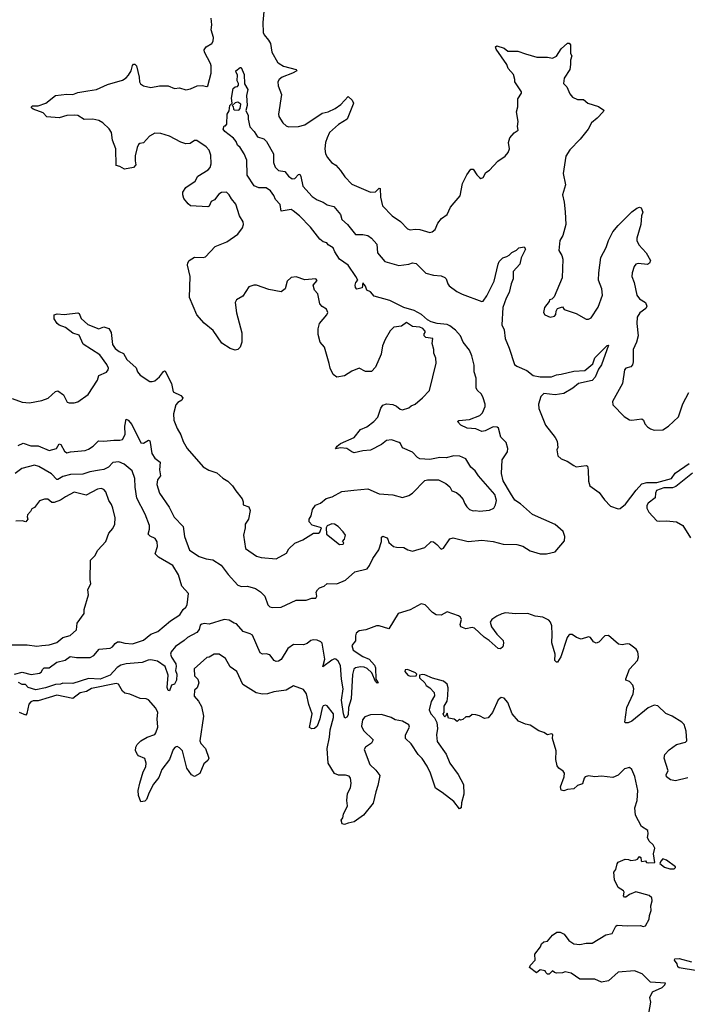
# Model space of a CAD drawing. Extents: x 2293878 to 2522763, y 823964 to 1006972.
# Tile 361 of 407: x 2471846 to 2477231, y 868759 to 876708. Entities that reach past the tile are written whole.
import ezdxf

# ---------------------------------------------------------------- set-up
doc = ezdxf.new("R2010")
doc.units = 0

msp = doc.modelspace()

# ---------------------------------------------------------------- linework, layer by layer
at = {"layer": '0CON20XD'}
for points in [[(2473816.4, 876773.6), (2473807.3, 876685), (2473810.9, 876605), (2473816.9, 876585), (2473853.8, 876543.8), (2473870.5, 876515), (2473880.9, 876445), (2473925, 876366.2), (2473938, 876355), (2473975, 876332.1), (2474076.7, 876305), (2474082.5, 876295), (2474046.2, 876275), (2473964.3, 876245), (2473938.1, 876225), (2473929.4, 876205), (2473931.1, 876175), (2473956.7, 876105), (2473932.5, 875945), (2473935.8, 875925), (2473969.2, 875875), (2473995, 875850.8), (2474015, 875843.1), (2474095, 875844.4), (2474145, 875859.4), (2474285, 875954.4), (2474335.4, 875964.7), (2474390.2, 875989.8), (2474437.4, 876022.6), (2474495, 876087.5), (2474528.3, 876058.3), (2474538, 876035), (2474536, 876025), (2474487.1, 875905), (2474418.1, 875861.9), (2474345, 875798), (2474325, 875753.3), (2474313.1, 875715), (2474308.6, 875665), (2474314, 875625), (2474328.8, 875595), (2474362, 875555), (2474395, 875532.9), (2474435, 875489.4), (2474469.7, 875439.7), (2474525, 875380), (2474676.4, 875316.4), (2474715, 875319.4), (2474745, 875348.6), (2474755, 875343.8), (2474756.9, 875275), (2474774, 875205), (2474851.2, 875125), (2474917.5, 875077.5), (2474975, 875019.2), (2474995, 875012.2), (2475035, 875017.9), (2475075, 875014.7), (2475155, 874990), (2475173.3, 874995), (2475198, 875015), (2475220, 875065), (2475248.3, 875101.7), (2475293.8, 875135), (2475321.2, 875195), (2475352, 875228), (2475400, 875285), (2475419.2, 875385), (2475453.3, 875455), (2475485, 875500), (2475505, 875500), (2475534.3, 875454.3), (2475555, 875433.3), (2475565, 875426.7), (2475585, 875433.3), (2475606.1, 875473.9), (2475635, 875493.8), (2475703.8, 875565), (2475762.7, 875607.3), (2475785.7, 875634.3), (2475796.1, 875666.1), (2475788, 875715), (2475800, 875755), (2475835, 875793.3), (2475867.5, 875815), (2475861.2, 875845), (2475866.2, 875885), (2475853.3, 875965), (2475863.3, 876005), (2475865, 876070), (2475894.2, 876115), (2475894.3, 876125), (2475841.2, 876205), (2475841.2, 876225), (2475828.8, 876265), (2475786.7, 876315), (2475776.1, 876346.1), (2475689.6, 876469.5), (2475685, 876490), (2475695, 876496.7), (2475755, 876477.5), (2475785, 876453.3), (2475865, 876453.3), (2475927, 876433), (2476016.4, 876406.4), (2476105, 876406.2), (2476145, 876397.5), (2476177.2, 876412.8), (2476215, 876471.4), (2476265, 876517.5), (2476278.3, 876518.3), (2476290, 876505), (2476290, 876435), (2476300, 876415), (2476288.3, 876381.7), (2476290, 876345), (2476282.5, 876305), (2476237.5, 876235), (2476231.7, 876191.7), (2476260, 876165), (2476285, 876110), (2476305, 876082.5), (2476345, 876062.5), (2476395, 876062.5), (2476430, 876035), (2476515, 876006.7), (2476557.5, 875977.5), (2476553.8, 875965), (2476505, 875912.5), (2476457.5, 875875), (2476431.4, 875825), (2476366.4, 875743.6), (2476285, 875657.5), (2476251.5, 875605), (2476230, 875465), (2476248, 875375), (2476224.2, 875295), (2476239.2, 875235), (2476245.9, 875155.9), (2476252, 875055), (2476226.5, 874965), (2476203.1, 874925), (2476194.3, 874845), (2476218.8, 874805), (2476228, 874775), (2476222.5, 874625), (2476158.3, 874471.7), (2476138.3, 874451.7), (2476120, 874445), (2476118.3, 874431.7), (2476080, 874385), (2476071.2, 874345), (2476083.3, 874325), (2476125, 874306.7), (2476160, 874315), (2476171.7, 874328.3), (2476172.5, 874355), (2476183.6, 874376.4), (2476225, 874390), (2476239.3, 874369.3), (2476335, 874335.8), (2476415, 874290), (2476435, 874290), (2476455, 874300), (2476511.7, 874388.3), (2476546, 874485), (2476541.5, 874535), (2476515.4, 874605), (2476516.8, 874665), (2476533.4, 874786.6), (2476578.1, 874868.1), (2476595, 874926.2), (2476631.1, 874995), (2476673.5, 875045), (2476784.7, 875155.3), (2476825, 875186.5), (2476845, 875194.2), (2476860, 875190), (2476873.3, 875155), (2476861.4, 875125), (2476856.7, 875055), (2476824.5, 874945), (2476823.6, 874925), (2476841.3, 874891.3), (2476900, 874825), (2476934, 874765), (2476926.6, 874743.4), (2476909.1, 874730.9), (2476835, 874740), (2476815.4, 874734.5), (2476801.9, 874715), (2476785.4, 874665), (2476783.8, 874633.8), (2476802.7, 874585), (2476824.5, 874485), (2476845.4, 874455.4), (2476894, 874425), (2476905.8, 874395), (2476898, 874375), (2476848.7, 874341.3), (2476826.9, 874305), (2476823.8, 874255), (2476834.5, 874155), (2476822.9, 874105)], [(2473555, 875261.2), (2473535.8, 875295), (2473515, 875314.2), (2473475, 875312.9), (2473451.7, 875298.3), (2473417.7, 875252.3), (2473390.2, 875239.8), (2473375, 875201.2), (2473365, 875196), (2473225, 875205.6), (2473205, 875220.8), (2473170.8, 875265), (2473160.8, 875295), (2473161.2, 875315), (2473185.9, 875354.1), (2473261.2, 875405), (2473283.3, 875445), (2473367.5, 875495), (2473381.4, 875515), (2473390.6, 875545), (2473387.3, 875615), (2473373.7, 875653.7), (2473351.1, 875681.1), (2473275, 875733.1), (2473255, 875731.4), (2473221.3, 875708.7), (2473185, 875706.5), (2473145, 875718.5), (2473055, 875766.5), (2472985, 875789.5), (2472935, 875791.9), (2472892.5, 875767.5), (2472845.5, 875714.5), (2472815, 875708), (2472805, 875700), (2472793, 875677), (2472778.3, 875608.3), (2472777, 875567), (2472783.8, 875535), (2472765, 875513.3), (2472692.3, 875502.3), (2472655, 875523.8), (2472625, 875530), (2472622.1, 875665), (2472594.1, 875735), (2472586.5, 875796.5), (2472566.8, 875826.8), (2472516.7, 875875), (2472485.7, 875895), (2472435, 875905.4), (2472365, 875901.2), (2472315, 875933.1), (2472288, 875938), (2472225, 875933.1), (2472165, 875916.7), (2472065, 875923.8), (2472035, 875956), (2471954.1, 875984.1), (2471940, 875995), (2471940, 876005), (2471948.3, 876011.7), (2471995, 876012.9), (2472057, 876033), (2472135, 876096.9), (2472225, 876107.5), (2472275, 876104.2), (2472315, 876120), (2472395, 876132.9), (2472465, 876144.4), (2472555, 876184.4), (2472675, 876219.4), (2472705, 876238.6), (2472725, 876260.8), (2472744.4, 876295), (2472755, 876337.5), (2472765, 876348), (2472775, 876348), (2472787.1, 876335), (2472809.4, 876245), (2472811.4, 876205), (2472820.9, 876190.9), (2472845, 876174.4), (2472905, 876160), (2472975, 876173.5), (2473045, 876174.4), (2473095, 876152), (2473135, 876157.1), (2473185, 876141.5), (2473225, 876149.4), (2473276.6, 876173.4), (2473316.9, 876176.9), (2473355, 876168.8), (2473365, 876173.8), (2473390.8, 876275), (2473389.4, 876335), (2473384.3, 876355), (2473336.5, 876445), (2473332.9, 876465), (2473350.9, 876489.1), (2473395.4, 876514.6), (2473406.5, 876535), (2473409.5, 876565), (2473391.1, 876625), (2473396.9, 876665), (2473391.2, 876718.8)], [(2471835, 873271.1), (2471875, 873288.1), (2471935, 873266.2), (2471995, 873267.9), (2472085, 873229.2), (2472144, 873246), (2472165, 873283.3), (2472177.3, 873277.3), (2472208, 873225), (2472225, 873210), (2472255, 873219.2), (2472375, 873231.1), (2472400.3, 873239.7), (2472438, 873265), (2472481.7, 873308.3), (2472525, 873304.4), (2472605, 873314.5), (2472655, 873312.2), (2472675, 873318.6), (2472697.8, 873357.8), (2472695.5, 873425), (2472705, 873482.5), (2472721.2, 873475), (2472749.4, 873439.4), (2472822.5, 873292.5), (2472845, 873289.4), (2472885, 873314.4), (2472895, 873307.5), (2472898.5, 873295), (2472912.2, 873205), (2472937.4, 873167.4), (2472979.2, 873135), (2472972.9, 873075), (2472981.9, 873025), (2472956.9, 872993.1), (2472953.1, 872955), (2472974.1, 872885), (2473052.9, 872772.9), (2473091.5, 872691.5), (2473165.7, 872615), (2473175.8, 872535), (2473215, 872426.2), (2473295, 872374.3), (2473350, 872355), (2473405, 872348), (2473470, 872305), (2473527.8, 872227.8), (2473605, 872143.8), (2473635, 872132.5), (2473685, 872134.2), (2473748.1, 872115), (2473789.7, 872089.7), (2473823.2, 872053.2), (2473847.3, 871985), (2473865, 871968.5), (2473885, 871963.1), (2473956.2, 871965), (2474075, 872022.6), (2474157.8, 872022.2), (2474202.4, 872037.6), (2474235, 872038.8), (2474243.8, 872055), (2474237.5, 872085), (2474248, 872105), (2474265, 872122), (2474302.5, 872135), (2474325, 872156.7), (2474405, 872153.8), (2474475, 872182), (2474550.7, 872249.3), (2474648.6, 872275), (2474668.6, 872301.4), (2474693.4, 872356.6), (2474742.4, 872427.6), (2474765.8, 872495), (2474765, 872530), (2474775, 872538.8), (2474806.7, 872525), (2474816.2, 872515), (2474825, 872487.5), (2474862.5, 872455), (2474885, 872448.8), (2474945, 872447.5), (2474977.3, 872427.3), (2475015, 872415.8), (2475115, 872445.8), (2475165, 872496.2), (2475183, 872493), (2475212.1, 872472.1), (2475245, 872432.5), (2475265, 872440), (2475315, 872516.7), (2475343.9, 872526.1), (2475465, 872494.3), (2475575, 872505.7), (2475665, 872495.7), (2475745, 872474.3), (2475855, 872472), (2475905, 872457.5), (2475965, 872419.4), (2476045, 872396.7), (2476095.6, 872395.6), (2476165, 872410.6), (2476239.7, 872500.3), (2476244.1, 872535), (2476231, 872575), (2476165, 872633.2), (2475982, 872712), (2475885, 872800.2), (2475840.1, 872830.1), (2475804.8, 872884.8), (2475745.6, 872985), (2475733.6, 873043.6), (2475739.2, 873155), (2475780.4, 873219.5), (2475783.6, 873245), (2475771.1, 873295), (2475727.3, 873337.3), (2475708.8, 873408.8), (2475698, 873418), (2475665, 873420), (2475600.2, 873389.8), (2475575, 873384.2), (2475525, 873404.6), (2475455, 873408.8), (2475405.8, 873435), (2475377.5, 873465), (2475388.8, 873471.2), (2475475, 873480.3), (2475558.3, 873511.7), (2475580, 873535), (2475600, 873585), (2475601.2, 873605), (2475585.6, 873655), (2475570, 873685), (2475536.8, 873716.8), (2475527.5, 873735), (2475528.5, 873815), (2475510.9, 873865), (2475510.8, 873919.2), (2475492.5, 873995), (2475475, 874040.9), (2475424.2, 874104.2), (2475401.2, 874155), (2475361.3, 874201.3), (2475315, 874237.2), (2475295, 874246.5), (2475215, 874254.4), (2475165, 874268.2), (2475135.7, 874285), (2475086.9, 874326.9), (2475028.8, 874358.8), (2474944.5, 874385), (2474830.9, 874440.8), (2474706, 874475), (2474675, 874510), (2474645.5, 874525.5), (2474635, 874556.7), (2474615, 874582.5), (2474607.9, 874542.1), (2474565, 874532), (2474553.6, 874545), (2474552.9, 874565), (2474557.5, 874585), (2474572.5, 874605), (2474558.5, 874635), (2474496.4, 874726.4), (2474424.6, 874775), (2474387.5, 874835), (2474376, 874865), (2474335, 874891.2), (2474324, 874905), (2474295, 874914.7), (2474267.8, 874935), (2474192.1, 875032.1), (2474103.9, 875123.9), (2474053.1, 875165), (2474035, 875174.5), (2473955, 875162.5), (2473947.1, 875215), (2473909.4, 875255), (2473895, 875288.8), (2473868.5, 875325), (2473835, 875349.1), (2473775, 875351.5), (2473737.8, 875367.8), (2473682.3, 875452.3), (2473677.7, 875575), (2473656, 875626), (2473625, 875676.7), (2473602.5, 875695), (2473592.5, 875725), (2473571.2, 875751.2), (2473501.2, 875805), (2473486.7, 875825), (2473495, 875850), (2473505, 875850), (2473517.5, 875865), (2473520, 875945), (2473537, 875973), (2473542.5, 876015), (2473560, 876035), (2473553.8, 876075), (2473568.3, 876151.7), (2473583, 876167), (2473601.7, 876168.3), (2473611.7, 876178.3), (2473611.7, 876191.7), (2473600, 876215), (2473601.7, 876261.7), (2473591.7, 876281.7), (2473590, 876295), (2473625, 876322.5), (2473631.7, 876321.7), (2473657.5, 876265), (2473658.8, 876188.8), (2473686.7, 876145), (2473676.7, 876095), (2473680.8, 876015), (2473670.8, 875975), (2473689.2, 875935), (2473688, 875905), (2473702.1, 875842.1), (2473738.1, 875805), (2473763.3, 875763.3), (2473815, 875745.7), (2473835.8, 875725), (2473894.5, 875625), (2473893.8, 875555), (2473907, 875517), (2473935, 875491.5), (2473985, 875481.1), (2474015.4, 875445.4), (2474045, 875424.3), (2474066.7, 875425), (2474095, 875458.8), (2474105, 875461.2), (2474115, 875442.5), (2474130.9, 875365), (2474205, 875281.4), (2474245, 875254.3), (2474295, 875234.3), (2474325, 875214.4), (2474380.3, 875200.3), (2474433.8, 875135), (2474443.3, 875095), (2474489.4, 875055)], [(2473615, 875977.5), (2473625, 875990), (2473630, 876025), (2473605, 876042.5), (2473583, 876037), (2473560, 876015), (2473567.5, 876007.5), (2473570, 875985), (2473575, 875980), (2473615, 875977.5)], [(2471785, 873648.9), (2471865, 873620.8), (2471925.4, 873614.6), (2472025, 873633.1), (2472075, 873652.7), (2472135, 873705.6), (2472155, 873712.2), (2472198.2, 873678.2), (2472230, 873620), (2472245, 873613.5), (2472285, 873613.3), (2472315, 873622.5), (2472398.7, 873681.3), (2472472.7, 873797.3), (2472484.2, 873835), (2472545, 873862.5), (2472559.6, 873880.5), (2472562, 873895), (2472549.4, 873925), (2472492.6, 874002.6), (2472357.5, 874087.5), (2472325, 874160), (2472275, 874176.4), (2472215, 874221.9), (2472165, 874241.9), (2472148.8, 874255), (2472123.6, 874293.6), (2472123.3, 874325), (2472147.3, 874332.7), (2472205, 874328.1), (2472315, 874340), (2472326.2, 874335), (2472341.2, 874295), (2472395, 874246.7), (2472485, 874212.9), (2472525, 874228), (2472564.4, 874214.4), (2472583, 874183), (2472594.5, 874085), (2472615, 874053.1), (2472648.2, 874028.2), (2472683.2, 874013.2), (2472710.6, 873965), (2472786.1, 873896.1), (2472797.5, 873865), (2472819.1, 873839.1), (2472895, 873787.1), (2472915, 873785.7), (2472935, 873792.5), (2472975, 873825.6), (2473005, 873868), (2473015, 873873.8), (2473019.1, 873869.1), (2473071.8, 873771.8), (2473085, 873703.3), (2473145, 873674.2), (2473162.5, 873655), (2473155, 873636), (2473121.5, 873618.5), (2473105, 873598.8), (2473086.9, 873525), (2473090, 873475), (2473116.4, 873406.4), (2473147.1, 873355), (2473163.4, 873303.4), (2473195.9, 873245.9), (2473327.3, 873097.3), (2473370.9, 873070.9), (2473435, 873050), (2473485, 873006), (2473525, 872981.4), (2473561.9, 872945), (2473590.6, 872905), (2473640.4, 872840.4), (2473649.5, 872815), (2473650, 872790), (2473694, 872775), (2473705.7, 872745.7), (2473692.9, 872675), (2473663.8, 872635), (2473663.8, 872605), (2473651.2, 872545), (2473668.8, 872438.8), (2473755, 872377.5), (2473795, 872366.9), (2473915, 872354.3), (2473998.3, 872401.7), (2474017.5, 872435), (2474065, 872482.5), (2474131.2, 872508.8), (2474215, 872562.5), (2474256.7, 872563.3), (2474268.3, 872571.7), (2474280, 872605), (2474205, 872627.5), (2474181.2, 872655), (2474182, 872675), (2474197.5, 872702.5), (2474207.2, 872752.8), (2474232.6, 872787.4), (2474271.4, 872805), (2474318.8, 872841.2), (2474367.5, 872855), (2474445, 872897.5), (2474540.7, 872909.3), (2474655, 872921.2), (2474745, 872880), (2474855, 872872.5), (2474935, 872850), (2474984.3, 872865.7), (2475014.3, 872885.7), (2475115, 872986.7), (2475135, 872993.3), (2475223.6, 872993.6), (2475284.1, 872964.1), (2475315.9, 872935.9), (2475333.3, 872905), (2475370.7, 872890.7), (2475391.7, 872871.7), (2475423.6, 872833.6), (2475434.1, 872804.1), (2475454.2, 872774.2), (2475475, 872753.8), (2475505, 872743.8), (2475525, 872746.7), (2475555, 872738.8), (2475635, 872747.5), (2475670, 872765), (2475685, 872790), (2475692, 872825), (2475678.6, 872875), (2475546, 873025), (2475519.2, 873065), (2475484, 873095), (2475445, 873163.8), (2475396.4, 873183.6), (2475347, 873187), (2475285, 873170), (2475235, 873172.5), (2475155, 873157.5), (2475075, 873163.3), (2475055, 873172.5), (2475015, 873217.5), (2474935, 873252.5), (2474918, 873285), (2474906.2, 873295), (2474845, 873316.4), (2474805, 873309.5), (2474765, 873278.1), (2474675, 873231.9), (2474613.1, 873226.9), (2474545, 873212), (2474525, 873218), (2474485, 873246), (2474435, 873250), (2474393.6, 873243.6), (2474406.7, 873265), (2474433.8, 873285), (2474545, 873336), (2474595, 873399.2), (2474645, 873421.4), (2474704, 873465), (2474735, 873500), (2474758.3, 873571.7), (2474775, 873595.8), (2474805, 873607.1), (2474855, 873601.5), (2474885, 873588.1), (2474915, 873562.9), (2474935, 873557.1), (2474985, 873574.3), (2475005, 873589.2), (2475035, 873604.3), (2475096.2, 873655), (2475152, 873715), (2475206.1, 873933.9), (2475203.3, 873975), (2475186.7, 874015), (2475186.7, 874045), (2475173.9, 874093.9), (2475177.5, 874135), (2475123, 874143), (2475110, 874155), (2475108.3, 874171.7), (2475117, 874183), (2475116.7, 874193.3), (2475098.8, 874215), (2475074.2, 874225.8), (2475015, 874231.2), (2474965, 874262.5), (2474925, 874232.5), (2474863.6, 874226.4), (2474834.5, 874195.5), (2474793.3, 874126.7), (2474771.5, 874075), (2474761.3, 874008.7), (2474715, 873902), (2474685, 873867.5), (2474635, 873867.5), (2474584.2, 873895.8), (2474525, 873870), (2474465, 873831.4), (2474405, 873822.9), (2474375, 873844.2), (2474351.1, 873895), (2474342.6, 873932.6), (2474305.6, 874065), (2474270, 874105), (2474253.3, 874165), (2474253, 874213), (2474263.3, 874255), (2474322.5, 874325), (2474330.8, 874345), (2474320.9, 874370.9), (2474285, 874393.3), (2474266.7, 874415), (2474250, 874495), (2474223.3, 874525), (2474213.3, 874565), (2474247, 874603), (2474235, 874616), (2474145, 874608.8), (2474075, 874632), (2474035, 874625.8), (2474004.4, 874595.6), (2473988, 874535), (2473955, 874512), (2473855, 874530.5), (2473755, 874564.4), (2473735, 874564.4), (2473695, 874552), (2473647.1, 874475), (2473595, 874445.7), (2473584.6, 874425.4), (2473595, 874342.5), (2473638.8, 874178.8), (2473636.8, 874103.2), (2473625.6, 874064.4), (2473606.1, 874043.9), (2473585, 874040), (2473545, 874053.3), (2473476.4, 874096.4), (2473407.9, 874197.9), (2473335, 874256.7), (2473275, 874323.8), (2473216.7, 874465), (2473220, 874635), (2473200.8, 874725), (2473202, 874745), (2473212.5, 874765), (2473255, 874790), (2473325, 874786.9), (2473345, 874793.1), (2473424, 874876), (2473516.5, 874913.5), (2473604.6, 874975.4), (2473643.6, 875026.4), (2473652.2, 875055), (2473647.8, 875075), (2473619.5, 875125), (2473589.1, 875219.1), (2473555, 875261.2)], [(2474489.4, 875055), (2474555, 874974.4), (2474614.2, 874974.2), (2474655, 874964.2), (2474685, 874944), (2474728, 874895), (2474731.2, 874825), (2474792, 874755), (2474905, 874722), (2474985, 874734), (2475015, 874746.2), (2475045, 874738.8), (2475122, 874662), (2475185, 874644.4), (2475245, 874640), (2475275.8, 874625.8), (2475286.2, 874615), (2475298.8, 874575), (2475310, 874560), (2475373, 874513), (2475415, 874490.8), (2475575, 874432.5), (2475585.9, 874434.1), (2475615, 874478.8), (2475673.8, 874596.2), (2475705, 874733.8), (2475714.6, 874755), (2475742.9, 874785), (2475775, 874797.1), (2475794.4, 874805.6), (2475815, 874828), (2475853, 874847), (2475873, 874867), (2475915, 874873.3), (2475926.2, 874856.2), (2475892.5, 874785), (2475881.5, 874735), (2475826.5, 874675), (2475827.5, 874615), (2475810.4, 874575), (2475794.7, 874505), (2475769.6, 874460.5), (2475742.6, 874385), (2475735.4, 874245), (2475753.3, 874205), (2475761.1, 874135), (2475795.4, 874055.4), (2475837.5, 873925), (2475855, 873910), (2475937.5, 873875), (2475987.5, 873835), (2476045, 873824.6), (2476135, 873825.5), (2476175, 873841.9), (2476215, 873845.6), (2476315, 873871.2), (2476406, 873875), (2476469.2, 873930.8), (2476485, 873978.5), (2476585, 874076.2), (2476595, 874080), (2476538, 873922), (2476515, 873886.2), (2476487.8, 873822.2), (2476464.7, 873795.3), (2476355, 873770.8), (2476307.9, 873732.1), (2476235, 873691.1), (2476165, 873680), (2476075, 873690.3), (2476051.2, 873665), (2476032.2, 873605), (2476035, 873568), (2476086.4, 873435), (2476165.8, 873335), (2476181.2, 873305), (2476186.7, 873255), (2476180, 873235), (2476186.4, 873186.4), (2476215, 873162.5), (2476263.6, 873143.6), (2476315, 873107.5), (2476335, 873097.5), (2476415, 873107.5), (2476425, 873102.5), (2476431.2, 873071.2), (2476433.1, 872983.1), (2476444.5, 872944.5), (2476520.9, 872890.9), (2476562.6, 872832.6), (2476611.2, 872781.2), (2476675, 872758), (2476688.8, 872761.2), (2476733.3, 872796.7), (2476819.2, 872910.8), (2476865, 872960), (2476905, 872972), (2476985, 872972.5), (2477103.8, 873005), (2477133.1, 873046.9), (2477245.5, 873125)], [(2476822.9, 874105), (2476794.6, 874045.4), (2476794.6, 873945), (2476789.3, 873920.7), (2476775, 873905.6), (2476736.2, 873893.8), (2476725, 873882), (2476708.3, 873771.7), (2476627.5, 873625), (2476629.6, 873599.5), (2476721.2, 873505), (2476765, 873478.6), (2476785, 873475.7), (2476865, 873486.2), (2476878.8, 873475), (2476888.8, 873445), (2476910.3, 873420.3), (2476934.4, 873404.4), (2476965, 873393.1), (2477035, 873397.1), (2477080, 873425), (2477159.6, 873500.4), (2477195, 873605.8), (2477245, 873699.2)], [(2471805, 871423.3), (2471865, 871441.2), (2471938.8, 871421.2), (2472007, 871433), (2472020, 871440), (2472032, 871465), (2472044.3, 871475.7), (2472085, 871476.2), (2472145, 871522), (2472211.7, 871538.3), (2472254.5, 871565.5), (2472305, 871558.9), (2472415, 871559.2), (2472443.1, 871575), (2472488, 871625), (2472576.3, 871633.7), (2472595.8, 871644.2), (2472615, 871671.1), (2472635, 871684.5), (2472655, 871686.1), (2472695, 871673.1), (2472755, 871669.2), (2472845, 871698.4), (2472905, 871746.2), (2472960.4, 871769.6), (2473063.5, 871855), (2473137.1, 871903), (2473163.4, 871946.6), (2473185.5, 871965), (2473196.7, 871983.3), (2473208.5, 872075), (2473155, 872133.6), (2473126.4, 872226.4), (2473081.5, 872301.5), (2472965, 872369.2), (2472939.1, 872395), (2472956.8, 872455), (2472953.8, 872493.8), (2472939.3, 872519.3), (2472897.3, 872537.3), (2472883.6, 872553.6), (2472893.3, 872595), (2472892.2, 872625), (2472858.8, 872715), (2472791.2, 872845), (2472776.5, 872935), (2472775.3, 873005), (2472754.5, 873064.5), (2472688.9, 873118.9), (2472645, 873138.2), (2472596.8, 873133.2), (2472561.5, 873095), (2472525, 873077.1), (2472489.9, 873070.1), (2472411.8, 873058.3), (2472355, 873039.2), (2472255, 873035.7), (2472195, 873019.3), (2472155, 872996.2), (2472145, 872996.9), (2472101.3, 873041.3), (2472001.2, 873101.2), (2471965, 873111.2), (2471864.3, 873085.7), (2471809.4, 873045)], [(2477273.8, 873046.2), (2477140.1, 872939.9), (2477112.2, 872927.8), (2477042.9, 872927.1), (2476983.4, 872906.6), (2476974.2, 872885), (2476972.6, 872847.4), (2476916.2, 872805), (2476906.2, 872785), (2476906.2, 872765), (2476922.3, 872732.3), (2476985, 872662.9), (2477005, 872658.1), (2477062.7, 872662.7), (2477145, 872652.9), (2477195, 872623.8), (2477257.8, 872525)], [(2471745, 871660), (2471905, 871660.8), (2471985, 871649.6), (2472024.6, 871654.5), (2472085, 871661.5), (2472145, 871680.4), (2472195, 871720.8), (2472254.5, 871735.6), (2472305, 871783.3), (2472310, 871835), (2472366, 871915), (2472366.7, 871945), (2472401.2, 872065), (2472396.2, 872105), (2472418.8, 872155), (2472413.8, 872185), (2472416.2, 872345), (2472451.2, 872378.8), (2472476.7, 872425), (2472541.2, 872495), (2472565, 872563.3), (2472598.7, 872601.3), (2472614.5, 872635.5), (2472617.4, 872687.4), (2472598.6, 872765), (2472586, 872795), (2472564, 872825), (2472540, 872895), (2472525, 872913.8), (2472502.3, 872922.3), (2472475, 872918.1), (2472381.7, 872868.3), (2472285, 872893.3), (2472215, 872856), (2472175, 872828.6), (2472125, 872810), (2472105, 872810), (2472073, 872837), (2472045, 872837.5), (2472005, 872822.5), (2471965, 872770), (2471945, 872760), (2471933.6, 872736.4), (2471909.3, 872710.7), (2471906.7, 872695), (2471912.5, 872675), (2471896.4, 872653.6), (2471865, 872662.5), (2471815, 872660)], [(2474425, 872470), (2474455, 872472.5), (2474460, 872485), (2474450, 872495), (2474467, 872513), (2474473.8, 872545), (2474455, 872573.8), (2474416.2, 872615), (2474385, 872635.8), (2474365, 872636.7), (2474327.5, 872622.5), (2474317.5, 872605), (2474320, 872555), (2474425, 872470)], [(2477235, 870587.5), (2477135, 870563.3), (2477095, 870570), (2477062.5, 870595), (2477060, 870615), (2477076.2, 870645), (2477046, 870745), (2477050.8, 870775), (2477085, 870814), (2477145, 870857.1), (2477215.7, 870874.3), (2477226.7, 870885), (2477221.1, 870965), (2477205, 871018.8), (2477187.4, 871037.4), (2477110, 871085), (2477057.4, 871107.4), (2476995, 871168.2), (2476965, 871174.6), (2476915, 871152.7), (2476785, 871044.4), (2476755, 871031.2), (2476731.2, 871031.2), (2476727.5, 871037.5), (2476743.9, 871155), (2476794.6, 871265), (2476799.5, 871305), (2476792, 871335), (2476765, 871364), (2476736.2, 871375), (2476735.8, 871385.8), (2476765.9, 871464.1), (2476828.9, 871535), (2476836.5, 871565), (2476831.8, 871605), (2476817.7, 871625), (2476765, 871666.2), (2476745, 871669.7), (2476705, 871660.3), (2476677.4, 871667.4), (2476595, 871736.4), (2476565, 871733.1), (2476517.5, 871682.5), (2476495, 871674.2), (2476475, 871684), (2476450.9, 871720.9), (2476433.5, 871726.5), (2476375, 871707.7), (2476338.8, 871718.8), (2476302.5, 871745), (2476285, 871745.7), (2476275, 871739.2), (2476261.1, 871718.9), (2476211.5, 871565), (2476185, 871521.2), (2476175, 871520), (2476163.6, 871535), (2476166.2, 871585), (2476137.3, 871677.3), (2476142.2, 871745), (2476137.4, 871815), (2476127.8, 871845), (2476115, 871860.4), (2476064.8, 871884.8), (2476005, 871892.2), (2475945, 871914.7), (2475845, 871910), (2475765, 871918.5), (2475735, 871911.5), (2475695, 871891.1), (2475654.5, 871865), (2475640.5, 871845), (2475652.5, 871805), (2475695.9, 871745.9), (2475746.9, 871695), (2475750, 871675), (2475744.4, 871645), (2475725, 871628.1), (2475705, 871630), (2475634.1, 871695.9), (2475593.3, 871723.3), (2475515, 871796.7), (2475495, 871800.4), (2475445, 871790), (2475405.5, 871805.6), (2475399.4, 871825), (2475410.6, 871865), (2475401.2, 871885), (2475385.5, 871895), (2475295, 871927.1), (2475245, 871901.2), (2475205, 871902.5), (2475175, 871922), (2475116, 871985), (2475085, 871992.5), (2474995, 871944.5), (2474898.6, 871915), (2474825, 871790), (2474745, 871813.3), (2474725, 871814), (2474637.3, 871782.7), (2474583.8, 871775), (2474560, 871755), (2474554.1, 871734.1), (2474555.8, 871694.2), (2474526.2, 871655), (2474535, 871616.7), (2474615, 871567.3), (2474665, 871544.6), (2474707.6, 871497.6), (2474716.6, 871475)], [(2474716.6, 871475), (2474720, 871385), (2474736.7, 871355), (2474729.2, 871350.8), (2474716.2, 871365), (2474686.8, 871435), (2474649.7, 871469.7), (2474625, 871481.1), (2474595, 871484.2), (2474555.8, 871475), (2474541.2, 871465), (2474529.6, 871420.4), (2474520.3, 871225), (2474498.4, 871155), (2474495.3, 871094.7), (2474485, 871077.5), (2474469.3, 871069.3), (2474457, 871105), (2474441.4, 871215), (2474455.2, 871305), (2474442.5, 871385), (2474435, 871492.9), (2474415, 871530.4), (2474397.1, 871545), (2474385, 871546.9), (2474363.2, 871536.7), (2474292.7, 871482.7), (2474306.6, 871545), (2474285.6, 871675), (2474275, 871685.5), (2474245, 871698.9), (2474215, 871702.1), (2474195, 871696.9), (2474165, 871672.5), (2474135, 871659.6), (2474055, 871664.4), (2474010, 871630), (2473955, 871541.9), (2473935, 871528.1), (2473915, 871526.9), (2473899.2, 871535), (2473865, 871579.2), (2473835, 871589.4), (2473805, 871584.3), (2473785, 871596), (2473725, 871738.5), (2473705, 871750.7), (2473648.3, 871768.3), (2473595, 871830.6), (2473575, 871835.4), (2473535, 871861.4), (2473495, 871864.2), (2473375, 871827.5), (2473335, 871832.5), (2473315, 871828.6), (2473301.4, 871818.6), (2473293.8, 871785), (2473275, 871761.5), (2473199.8, 871720.2), (2473173.1, 871695), (2473102.2, 871647.8), (2473068.1, 871605), (2473062.9, 871585), (2473070.7, 871560.7), (2473106.8, 871506.8), (2473109.5, 871485), (2473102.7, 871455), (2473113.3, 871423.3), (2473110.9, 871375), (2473095, 871343.3), (2473071.2, 871335), (2473055, 871290), (2473045, 871292.5), (2473035, 871317.5), (2473043.6, 871415), (2473020.4, 871485), (2472958.2, 871528.2), (2472905, 871539.7), (2472882.1, 871537.9), (2472835, 871518.5), (2472705, 871508.3), (2472662.3, 871497.7), (2472631.2, 871478.8), (2472576.2, 871415), (2472495, 871384.3), (2472401.4, 871388.6), (2472275, 871348.6), (2472195, 871351.2), (2472175, 871343.5), (2472135, 871341.5), (2472055, 871313.3), (2471975, 871298), (2471915, 871317.5), (2471891.7, 871341.7), (2471865, 871340), (2471836, 871356)], [(2475280, 871085), (2475275, 871080), (2475270, 871085), (2475262.5, 871105), (2475270, 871115), (2475270, 871165), (2475293.3, 871205), (2475300.7, 871249.3), (2475303, 871313), (2475293.6, 871343.6), (2475265, 871366.7), (2475175, 871392.5), (2475115, 871420), (2475095, 871422.5), (2475070, 871415), (2475070, 871395), (2475113.9, 871353.9), (2475125, 871333.3), (2475153.3, 871313.3), (2475190, 871275), (2475191.7, 871248.3), (2475166.1, 871203.9), (2475150, 871135), (2475162, 871105), (2475192.1, 871072.1), (2475210, 871035), (2475217.5, 870985), (2475207.8, 870935), (2475215, 870881.2), (2475285, 870777.5), (2475316.2, 870705), (2475383.1, 870615), (2475425.9, 870534.1), (2475429.5, 870455), (2475410, 870385), (2475406.2, 870345), (2475395, 870338), (2475347.2, 870397.2), (2475255, 870469.2), (2475199.2, 870505), (2475160.8, 870625), (2475132, 870681.9), (2475093.3, 870743.3), (2475060, 870775), (2475005, 870860.8), (2474958.1, 870905), (2474957.1, 870935), (2474991.4, 870995), (2474985, 871013.8), (2474935, 871044.2), (2474874.5, 871054.5), (2474843, 871073), (2474765, 871099.2), (2474675, 871096), (2474629.1, 871080.9), (2474610.6, 871055), (2474604.3, 871005), (2474618.7, 870968.7), (2474696.2, 870895), (2474682.9, 870867.1), (2474634.5, 870835.5), (2474625.8, 870815), (2474671.4, 870695), (2474719.7, 870649.7), (2474752.5, 870605), (2474735.8, 870525), (2474718.1, 870475), (2474696.9, 870383.1), (2474620, 870285), (2474545, 870231.4), (2474495, 870222.5), (2474465, 870210), (2474446.1, 870216.1), (2474440, 870245), (2474453.3, 870265), (2474458.6, 870295), (2474489.1, 870360.9), (2474484.2, 870405), (2474489.2, 870460.8), (2474515, 870507.5), (2474520.8, 870545), (2474514.2, 870584.2), (2474505, 870600), (2474475, 870608.6), (2474417.9, 870607.9), (2474385, 870621.4), (2474333.3, 870705), (2474326.5, 870825), (2474345.5, 870915), (2474349.5, 870975), (2474377.8, 871075), (2474376.4, 871105), (2474325, 871167.5), (2474312.7, 871172.7), (2474295, 871169.2), (2474285, 871152.5), (2474267.4, 871062.6), (2474244.4, 871005), (2474224.5, 870985.5), (2474202.5, 870982.5), (2474184.5, 870994.5), (2474204, 871105), (2474178.1, 871178.1), (2474160.8, 871265), (2474135, 871300), (2474055, 871330), (2473995.4, 871294.6), (2473895, 871280.5), (2473845, 871264.5), (2473805, 871261.5), (2473753.2, 871273.2), (2473645, 871341.1), (2473596.9, 871446.9), (2473545, 871482), (2473505, 871550), (2473455, 871586.7), (2473415, 871586.7), (2473375, 871562.5), (2473355, 871557.5), (2473252.7, 871467.3), (2473255, 871410), (2473283.8, 871383.8), (2473291.2, 871355), (2473276.7, 871315), (2473256.1, 871293.9), (2473254.3, 871245.7), (2473288.8, 871205), (2473312.1, 871162.1), (2473328.1, 871085), (2473300, 870885), (2473307.5, 870865), (2473343.8, 870825), (2473371.5, 870745), (2473363.1, 870726.9), (2473330.9, 870699.1), (2473298.8, 870621.2), (2473255, 870598.6), (2473232.5, 870612.5), (2473195.6, 870665.6), (2473159.2, 870805), (2473135, 870829.2), (2473115, 870839.2), (2473101.2, 870835), (2473085, 870816.2), (2473053.9, 870735), (2472993.3, 870655), (2472969.7, 870590.3), (2472926.4, 870535), (2472890.6, 870469.4), (2472867.8, 870412.2), (2472855, 870398.8), (2472824, 870394), (2472803.9, 870443.9), (2472801.5, 870485), (2472814.7, 870545.3), (2472842.2, 870635), (2472864.7, 870675), (2472866.5, 870706.5), (2472855, 870742.9), (2472804.5, 870764.5), (2472796, 870775), (2472780, 870805), (2472782.5, 870835), (2472793.5, 870856.5), (2472823.8, 870885), (2472875, 870914.5), (2472935, 870937.8), (2472945, 870949.2), (2472959.7, 870995), (2472955.4, 871064.6), (2472961.1, 871115), (2472945, 871150), (2472885, 871216.2), (2472865, 871224), (2472818.1, 871228.1), (2472735, 871264), (2472695, 871271.2), (2472675, 871286.2), (2472642.6, 871342.6), (2472625, 871347.7), (2472425, 871307.7), (2472385, 871284.5), (2472335, 871273.3), (2472275, 871228.2), (2472145, 871253.8), (2472085, 871235.9), (2471995, 871208.8), (2471955, 871208.8), (2471935, 871201.9), (2471918.9, 871181.1), (2471904, 871106), (2471895, 871093.8), (2471845, 871113.8)], [(2474995, 871406.7), (2475045, 871410), (2475050, 871425), (2475040, 871435), (2474975, 871462.5), (2474955, 871460), (2474952.5, 871445), (2474977.5, 871415), (2474995, 871406.7)], [(2476921.9, 868685), (2476936.3, 868775), (2476929.6, 868815), (2476951.5, 868858.5), (2477028, 868895), (2477051.1, 868915), (2477055, 868928.8), (2476935, 868938), (2476866, 869005), (2476805, 869029.6), (2476675, 869017.1), (2476595, 868949.2), (2476538.1, 868938.1), (2476485, 868961.9), (2476365, 868963.1), (2476295, 869010), (2476245, 869020), (2476225, 869012.5), (2476175, 869010), (2476160, 869015), (2476145, 869030), (2476135, 869020), (2476117, 869003), (2476105, 869002.5), (2476090, 869015), (2476085, 869030), (2476045, 869037.5), (2476015, 869013.3), (2475957.5, 869055), (2475966.7, 869075), (2476003.8, 869115), (2476002.3, 869165), (2476047.5, 869222.5), (2476055, 869246.2), (2476075, 869263.8), (2476105, 869267.5), (2476145, 869317.5), (2476178.3, 869341.7), (2476205, 869340.5), (2476237.5, 869325), (2476275.8, 869275), (2476315, 869247.1), (2476365, 869240.8), (2476415, 869251.2), (2476465, 869252.9), (2476575, 869320), (2476625, 869330), (2476655, 869390), (2476665, 869396.7), (2476745, 869392), (2476855, 869396.2), (2476875, 869386.7), (2476895, 869393.3), (2476923.9, 869446.1), (2476926, 869475), (2476941.2, 869515), (2476938, 869555), (2476948, 869595), (2476945, 869617.5), (2476925, 869636.2), (2476815, 869666.7), (2476764.1, 869645.9), (2476735, 869622.5), (2476725, 869622.5), (2476717.5, 869635), (2476723.3, 869665), (2476716.7, 869675), (2476673.2, 869703.2), (2476644.2, 869765), (2476640, 869825), (2476655, 869847.5), (2476666.1, 869893.9), (2476675, 869907.5), (2476729.3, 869930.7), (2476758.3, 869928.3), (2476775, 869920), (2476815, 869926.2), (2476828.8, 869931.2), (2476845, 869952.5), (2476857.5, 869945), (2476858.3, 869918.3), (2476865, 869912.5), (2476895, 869917.5), (2476903.3, 869903.3), (2476915, 869900), (2476970, 869905), (2476958, 869975), (2476969.3, 870019.3), (2476955, 870047.5), (2476922.5, 870075), (2476911.2, 870105), (2476915.7, 870135), (2476911.9, 870161.9), (2476862, 870195), (2476813.3, 870285), (2476809.1, 870345), (2476826.1, 870403.9), (2476832.7, 870485), (2476807.4, 870597.4), (2476783.8, 870655), (2476765, 870671.2), (2476725, 870660), (2476672.6, 870607.4), (2476630.3, 870589.7), (2476538.3, 870601.7), (2476485, 870595.6), (2476435, 870604), (2476407.5, 870595), (2476400, 870585), (2476385, 870540), (2476345, 870526.5), (2476315, 870499.6), (2476265, 870493.3), (2476235, 870482.5), (2476215, 870487.5), (2476208, 870515), (2476237.9, 870595), (2476239.5, 870625), (2476230.9, 870640.9), (2476196.2, 870665), (2476181.2, 870685), (2476172, 870735), (2476174, 870805), (2476143.8, 870905), (2476146, 870936), (2476135, 870942.5), (2476104.3, 870934.3), (2476073.4, 870953.4), (2476035, 870967.3), (2475965, 871013.5), (2475925, 871020.6), (2475870, 871045), (2475819.4, 871105), (2475784.5, 871194.4), (2475755, 871231.2), (2475730, 871235), (2475705, 871216.7), (2475660, 871115), (2475625, 871071.2), (2475595, 871066.2), (2475555, 871087.5), (2475525, 871096.7), (2475495, 871097.5), (2475475, 871080), (2475445, 871080), (2475421.7, 871058.3), (2475402.5, 871052.5), (2475395, 871060), (2475375, 871042.5), (2475351.7, 871061.7), (2475305, 871070), (2475295, 871110), (2475280, 871085)], [(2477091.7, 869851.7), (2477125, 869853.3), (2477137, 869863), (2477135, 869870), (2477063.6, 869923.6), (2477035, 869933.3), (2477016.7, 869915), (2477010, 869895), (2477046.4, 869866.4), (2477091.7, 869851.7)], [(2477315, 869030.4), (2477165, 869053.8), (2477155, 869062.5), (2477150, 869085), (2477129.2, 869115), (2477130, 869125), (2477165, 869128.2), (2477265, 869101.3)]]:
    msp.add_lwpolyline(points, dxfattribs=at)

doc.saveas('drawing.dxf')
